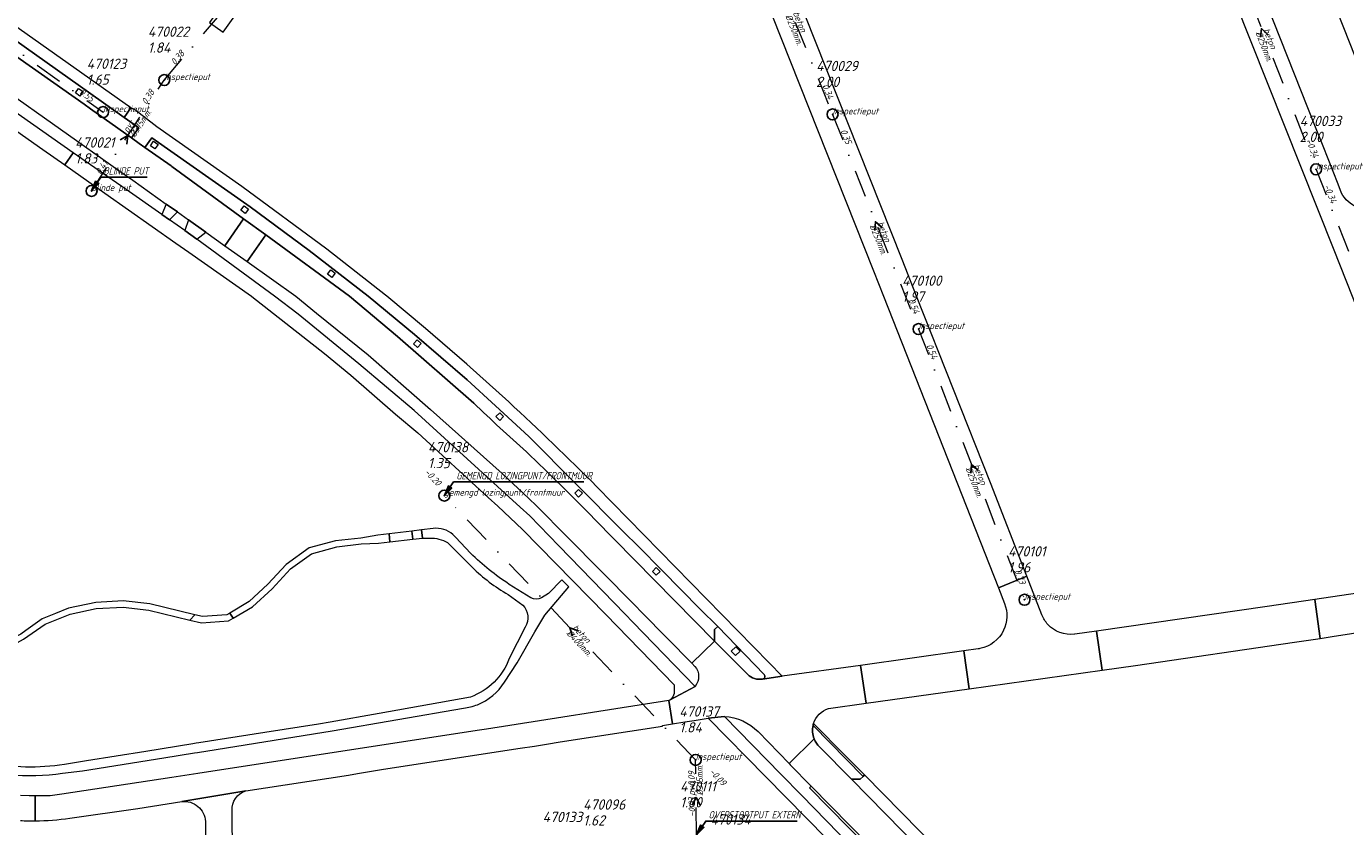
# Model space of a CAD drawing. Extents: x 148869 to 161638, y 453607 to 469810.
# Tile 437 of 656: x 154693 to 154934, y 463903 to 464049. Entities that reach past the tile are written whole.
import ezdxf

# ---------------------------------------------------------------- set-up
doc = ezdxf.new("R2010")
doc.units = 0
doc.header["$PDMODE"] = 32
doc.header["$PDSIZE"] = 2
doc.linetypes.add('RI-VWA', pattern=[11, 5, -3, 0, -3])
doc.layers.get('0').update_dxf_attribs({"linetype": 'CONTINUOUS'})
doc.layers.get('DEFPOINTS').update_dxf_attribs({"linetype": 'CONTINUOUS'})
doc.layers.add('B-OI-AANPIJLING', color=1, linetype='CONTINUOUS')
for name, color, linetype, lineweight in [('B-OI-RI-BIJZONDERDERHEDEN-T18', 134, 'CONTINUOUS', 18), ('B-OI-RI-STROOMRICHTING-S', 252, 'CONTINUOUS', 25), ('B-OI-RI-VWA-BOB-T18', 34, 'CONTINUOUS', 18), ('B-OI-RI-VWA-DIAMETER-T18', 34, 'CONTINUOUS', 18), ('B-OI-RI-VWA-MATERIAAL-T18', 34, 'CONTINUOUS', 18), ('B-OI-RI-VWA_PUTDEKSELHOOGTE-T25', 34, 'CONTINUOUS', 25), ('B-OI-RI-VWA_PUTNUMMER-T25', 34, 'CONTINUOUS', 25), ('B-OI-RI-VWA_RIOOLPUT-S', 34, 'CONTINUOUS', 25), ('B-OI-RI-VWA_TRANSPORTLEIDING-G', 34, 'RI-VWA', 18), ('B-RO-VH-VERHARDING_ASFALT-GV', 251, 'CONTINUOUS', 18), ('B-RO-VH-VERHARDING_OPEN-GV', 251, 'CONTINUOUS', 18), ('B-RO-VH-VERHARDING_STRAATBAKSTEEN-GV', 251, 'CONTINUOUS', 18)]:
    doc.layers.add(name, color=color, linetype=linetype, lineweight=lineweight)
doc.styles.add('NLCS-ISO-M500-T18_CURSIEF', font='NLCS-ISO.ttf', dxfattribs={"oblique": 15, "height": 0.9})
doc.styles.add('NLCS-ISO-M750-T25_CURSIEF', font='NLCS-ISO.ttf', dxfattribs={"oblique": 15, "height": 1.875})

# ---------------------------------------------------------------- blocks, each defined once
blk = doc.blocks.new('ACMAP_ANN_TEMPLATE_vwa-diam')
at = {"color": 0, "linetype": 'ByBlock', "style": 'NLCS-ISO-M500-T18_CURSIEF', "oblique": 15}
blk.add_attdef('vwa-diam', (0.3, -1.3), '', height=1.2, dxfattribs=at)
blk = doc.blocks.new('ACMAP_ANN_TEMPLATE_vwa-materiaal')
at = {"color": 0, "linetype": 'ByBlock', "style": 'NLCS-ISO-M500-T18_CURSIEF', "oblique": 15}
blk.add_attdef('vwa-mat', (0.3, 0.2), '', height=1.2, dxfattribs=at)
blk = doc.blocks.new('ACMAP_ANN_TEMPLATE_vwa-nap-l')
at = {"color": 0, "linetype": 'ByBlock', "style": 'NLCS-ISO-M500-T18_CURSIEF', "oblique": 15}
blk.add_attdef('vwa-nap-l', (3.3, 0.2), '', height=1.2, dxfattribs=at)
blk = doc.blocks.new('ACMAP_ANN_TEMPLATE_vwa-nap-r')
at = {"color": 0, "linetype": 'ByBlock', "style": 'NLCS-ISO-M500-T18_CURSIEF', "oblique": 15}
blk.add_attdef('vwa-nap-r', (-5.6, 0.2), '', height=1.2, dxfattribs=at)
blk = doc.blocks.new('ACMAP_ANN_TEMPLATE_type knoop')
at = {"layer": 'DEFPOINTS', "style": 'NLCS-ISO-M500-T18_CURSIEF', "oblique": 15}
blk.add_attdef('type_knoop', (0, 0), '', height=1.2, dxfattribs=at)
blk = doc.blocks.new('ACMAP_ANN_TEMPLATE_vwa-puth')
at = {"color": 0, "linetype": 'ByBlock', "style": 'NLCS-ISO-M750-T25_CURSIEF', "oblique": 15}
blk.add_attdef('vwa-puth', (-3, 5), '', height=1.88, dxfattribs=at)
blk = doc.blocks.new('ACMAP_ANN_TEMPLATE_vwa-putnr')
at = {"color": 0, "linetype": 'ByBlock', "style": 'NLCS-ISO-M750-T25_CURSIEF', "oblique": 15}
blk.add_attdef('vaw-putnr', (-3, 7.9), '', height=1.88, dxfattribs=at)

msp = doc.modelspace()

# ---------------------------------------------------------------- linework, layer by layer
at = {"layer": 'B-OI-AANPIJLING', "color": 251, "flags": 128}
for points in [[(154705.09, 464019.22), (154706.45, 464020.56), (154705.82, 464020.99), (154705.09, 464019.22), (154705.92, 464020.92), (154706.03, 464020.85), (154705.09, 464019.22), (154706.24, 464020.71), (154706.35, 464020.63), (154705.09, 464019.22), (154706.77, 464021.73), (154715.24, 464021.73)], [(154769.47, 463963.59), (154770.83, 463964.93), (154770.2, 463965.36), (154769.47, 463963.59), (154770.3, 463965.29), (154770.41, 463965.22), (154769.47, 463963.59), (154770.62, 463965.08), (154770.73, 463965), (154769.47, 463963.59), (154771.15, 463966.1), (154794.9, 463966.1)], [(154815.49, 463901.66), (154816.85, 463903), (154816.22, 463903.43), (154815.49, 463901.66), (154816.32, 463903.36), (154816.43, 463903.29), (154815.49, 463901.66), (154816.64, 463903.15), (154816.75, 463903.07), (154815.49, 463901.66), (154817.17, 463904.17), (154833.83, 463904.17)]]:
    msp.add_lwpolyline(points, dxfattribs=at)
at = {"layer": 'B-OI-RI-STROOMRICHTING-S', "color": 251}
for points in [[(154919.77, 464047.78), (154918.58, 464048.86), (154918.42, 464047.26)], [(154710.33, 464028.53), (154711.71, 464029.33), (154711.54, 464027.74)], [(154849.36, 464012.52), (154848.14, 464013.59), (154848.02, 464011.99)], [(154866.86, 463968.2), (154865.67, 463969.28), (154865.52, 463967.67)], [(154793.9, 463938.91), (154792.39, 463939.46), (154792.86, 463937.92)], [(154816.14, 463907.06), (154815.4, 463908.49), (154814.7, 463907.05)]]:
    msp.add_lwpolyline(points, dxfattribs=at)
at = {"layer": 'B-OI-RI-VWA_RIOOLPUT-S'}
for p in [(154718.36, 464039.45), (154707.2, 464033.6), (154840.31, 464033.19), (154928.55, 464023.15), (154705.09, 464019.22), (154856, 463993.99), (154769.47, 463963.59), (154875.34, 463944.56), (154815.33, 463915.33)]:
    msp.add_point(p, dxfattribs=at)
at = {"layer": 'B-OI-RI-VWA_TRANSPORTLEIDING-G', "color": 251}
for p, q in [((154908.61, 464074.57), (154928.55, 464023.15)), ((154825.22, 464070.63), (154840.31, 464033.19)), ((154718.36, 464039.45), (154741.45, 464066.66)), ((154668.07, 464061.51), (154707.2, 464033.6)), ((154705.09, 464019.22), (154718.36, 464039.45)), ((154840.31, 464033.19), (154856, 463993.99)), ((154928.55, 464023.15), (154943.6, 463985.24)), ((154856, 463993.99), (154875.34, 463944.56)), ((154815.33, 463915.33), (154769.47, 463963.59)), ((154815.49, 463901.66), (154815.33, 463915.33))]:
    msp.add_line(p, q, dxfattribs=at)
at = {"layer": 'B-RO-VH-VERHARDING_ASFALT-GV', "flags": 128}
for points in [[(154889.4, 464160.62), (154895.96, 464143.96), (154897.4, 464140.33), (154898.24, 464138.2), (154906.31, 464117.85), (154907.79, 464114.11), (154928, 464063.1), (154938.94, 464035.37), (154940.42, 464031.6), (154943.76, 464023.14), (154943.79, 464023.06), (154950.5, 464006.22), (154950.56, 464006.05), (154967.6, 463963.45)], [(154933.2, 464018.83), (154932.56, 464020.45), (154929.82, 464027.38), (154928.34, 464031.14), (154918.34, 464056.43), (154897.38, 464109.33), (154892.45, 464107.38), (154931.78, 464008.45), (154935.14, 464000), (154940.89, 463985.21), (154948.69, 463964.9), (154951.61, 463957.33)], [(154815.73, 464085.44), (154847.79, 464004.61), (154849.62, 464000), (154870.57, 463946.75), (154875.75, 463948.87), (154869.11, 463965.89), (154855.65, 464000), (154853, 464006.69), (154821.48, 464086.04)], [(154764.33, 464070.26), (154762.08, 464075.94), (154750.04, 464071.2), (154748.18, 464070.46), (154748.16, 464070.45), (154736.64, 464064.1), (154726.64, 464049.95), (154729.09, 464048.2), (154733.47, 464054.44)], [(154664.09, 464049.57), (154671.76, 464044.11), (154679.83, 464038.36), (154689.37, 464031.57), (154696.2, 464026.77), (154700.2, 464023.95), (154701.76, 464026.19), (154686.72, 464036.68), (154681.38, 464040.48), (154674.55, 464045.33), (154673.41, 464046.14), (154650.51, 464062.43)], [(154712.29, 464034.39), (154711.03, 464032.62), (154713.7, 464030.72), (154712.4, 464028.88), (154713.79, 464027.89)], [(154781.21, 463980.71), (154773.6, 463987.57), (154766.01, 463994.08), (154758.97, 464000), (154758.72, 464000.21), (154748.01, 464008.6), (154732.49, 464020.04), (154716.98, 464030.92), (154716.48, 464031.32), (154713.01, 464034.04)], [(154713.79, 464027.89), (154714.84, 464027.15), (154716.11, 464028.93), (154734.05, 464016.29), (154744.81, 464008.35), (154755.55, 464000), (154764.04, 463992.99), (154773.64, 463984.7), (154778.83, 463979.98), (154784.92, 463974.37), (154802.12, 463957.06), (154804.94, 463954.23), (154809.17, 463949.97), (154816.17, 463942.83), (154819.35, 463939.68), (154827.83, 463930.93)], [(154810.66, 463926.32), (154815.23, 463928.75), (154803.85, 463940.5), (154802.45, 463941.94), (154790.37, 463954.4), (154785.08, 463959.9), (154783.32, 463961.49), (154763.97, 463979.11), (154753.87, 463987.65), (154742.8, 463996.7), (154738.46, 464000), (154724.3, 464010.41), (154722.09, 464012.01), (154719.32, 464013.94), (154717.9, 464014.93), (154711.4, 464019.46), (154708.84, 464021.25), (154701.76, 464026.19), (154700.2, 464023.95)], [(154700.2, 464023.95), (154707.5, 464018.82), (154720.5, 464009.69), (154722.82, 464008.05), (154734.28, 464000), (154734.36, 463999.94), (154747.62, 463989.52), (154752.38, 463985.55), (154760.58, 463978.45), (154764.66, 463975.02), (154777.47, 463963.23), (154779.24, 463961.65), (154783.76, 463957.41), (154798.92, 463941.88), (154811.39, 463929.02), (154811.39, 463927.48)], [(154774.83, 463980.48), (154760.9, 463992.66), (154752.17, 464000), (154736.88, 464011.17), (154733.5, 464006.31), (154742.37, 464000), (154746.12, 463996.89), (154755.6, 463989.27), (154766.97, 463979.33), (154780.04, 463967.64), (154784.9, 463963.05), (154786.3, 463961.73), (154791.97, 463955.98), (154804.18, 463943.62)], [(154827.55, 463930.09), (154831.14, 463930.6), (154828.77, 463933.02), (154797.29, 463965.21)], [(154767.45, 463957.59), (154765.33, 463957.35), (154765.49, 463955.84), (154766.82, 463955.84)], [(154804.18, 463943.62), (154805.59, 463942.19), (154814.66, 463932.96), (154818.76, 463936.99), (154796.89, 463959.3)], [(154770.05, 463955.02), (154773.36, 463951.72)], [(154774.29, 463953.04), (154771.48, 463955.97), (154771.01, 463956.47)], [(154780.43, 463929.52), (154782.74, 463933.03), (154785.99, 463938.73), (154787.81, 463941.77), (154792.19, 463946.92), (154790.92, 463948.23), (154788.49, 463945.69), (154787.19, 463944.94)], [(154878.51, 463941.8), (154875.75, 463948.87), (154870.57, 463946.75), (154871.7, 463943.89)], [(154947.59, 463947.47), (154928.3, 463944.62), (154929.3, 463937.52), (154931.48, 463937.84), (154950.72, 463940.86), (154953.91, 463941.28), (154951.3, 463948.49)], [(154781.12, 463945.51), (154783.81, 463943.58)], [(154785.27, 463944.89), (154781.33, 463947.38)], [(154784.24, 463939.57), (154781.31, 463933.83)], [(154866.86, 463935.58), (154864.24, 463935.22), (154865.26, 463928.3), (154889.52, 463931.71), (154888.47, 463938.85), (154884.54, 463938.29), (154884.46, 463938.28)], [(154824.82, 463930.96), (154818.76, 463936.99), (154814.66, 463932.96), (154815.2, 463932.4)], [(154867.22, 463935.65), (154867.05, 463935.62)], [(154839.58, 463924.71), (154846.47, 463925.67), (154845.39, 463932.59), (154831.14, 463930.6), (154827.55, 463930.09)], [(154815.23, 463928.75), (154810.66, 463926.32)], [(154774.23, 463926.79), (154757.55, 463923.8), (154748.65, 463922.21), (154746.48, 463921.86), (154736.69, 463920.33), (154724.65, 463918.43), (154724.21, 463918.36), (154723.59, 463918.26), (154715, 463916.89), (154704.15, 463915.15), (154700.13, 463914.51)], [(154701.13, 463904.67), (154713.54, 463906.44), (154721.56, 463907.73), (154725.2, 463908.35), (154733.22, 463909.65), (154751.96, 463912.54), (154753.64, 463912.83), (154755.83, 463913.21), (154758.38, 463913.65), (154783.28, 463917.44), (154785.9, 463917.86), (154788.14, 463918.22), (154790.61, 463918.62), (154809.3, 463921.51), (154809.28, 463921.61), (154811.11, 463921.89), (154810.43, 463926.19), (154777.17, 463920.96)], [(154810.43, 463926.19), (154811.11, 463921.89), (154813.37, 463922.25), (154815.05, 463922.52), (154817.63, 463922.93), (154820.6, 463923.25)], [(154699.78, 463912.89), (154703.43, 463913.35), (154718.29, 463915.71), (154723.86, 463916.59), (154724.44, 463916.69), (154749, 463920.61), (154772.98, 463924.78)], [(154830.88, 463912.72), (154820.6, 463923.25), (154817.63, 463922.93), (154828.11, 463912.23), (154850.33, 463889.66), (154868.63, 463870.8), (154868.72, 463870.88), (154871.73, 463867.78), (154873.57, 463865.95)], [(154777.17, 463920.96), (154775.49, 463920.7), (154724.51, 463912.86), (154719.73, 463912.13), (154699.64, 463909.04), (154697.57, 463908.78), (154694.8, 463908.78), (154694.8, 463904.21)], [(154826.72, 463920.5), (154832.39, 463914.65), (154836.95, 463919.17)], [(154836.95, 463919.17), (154832.39, 463914.65), (154832.59, 463914.45)], [(154832.59, 463914.45), (154836.43, 463910.54), (154871.5, 463874.83), (154874.23, 463872.09), (154877.67, 463868.52), (154877.99, 463868.2), (154878.25, 463867.94), (154882.57, 463863.68), (154882.96, 463863.29), (154939.07, 463806.07), (154961.7, 463783.03), (154966.1, 463787.09), (154958.52, 463794.85), (154881.31, 463873.52), (154875.93, 463878.97), (154870.78, 463884.25), (154865.41, 463889.72), (154843.76, 463911.82), (154837.92, 463917.71)], [(154875.03, 463867.8), (154869.77, 463873.08), (154869.31, 463873.34), (154852.75, 463890.31), (154850.37, 463892.76), (154834.69, 463908.82), (154830.88, 463912.72)], [(154733.22, 463909.65), (154725.2, 463908.35), (154721.56, 463907.73)], [(154694.8, 463904.21), (154694.8, 463908.78), (154693.68, 463908.77), (154692.15, 463908.84)], [(154731.23, 463829.65), (154731.22, 463830.51), (154731.19, 463834.03), (154731.11, 463841.33), (154731.11, 463841.93), (154731.1, 463845.34), (154731.09, 463848.69), (154731.08, 463855.31), (154731.08, 463859.6), (154731.07, 463860.51), (154731.05, 463860.88), (154730.96, 463872.98), (154730.96, 463873.07), (154730.89, 463887.47), (154730.89, 463889.82), (154730.75, 463906.06)], [(154725.86, 463904.08), (154725.96, 463894.15), (154726.05, 463885.95), (154726.21, 463870.78), (154726.24, 463869.07), (154726.74, 463839.23), (154726.77, 463838.02), (154726.9, 463830.11)]]:
    msp.add_lwpolyline(points, dxfattribs=at)
for points in [[(154712.29, 464034.39), (154670.39, 464064.04), (154647.65, 464080.09), (154628.65, 464093.49), (154617.48, 464101.31), (154616.23, 464099.6), (154628.16, 464091.36), (154646.47, 464078.5), (154649, 464076.72), (154650.77, 464075.47), (154659.32, 464069.47), (154668.39, 464062.96), (154711.03, 464032.62)], [(154682.02, 464042.88), (154688.8, 464038.06), (154710.05, 464022.97), (154710.27, 464022.82), (154712.61, 464021.15), (154718.73, 464016.8), (154720.75, 464015.37), (154722.76, 464013.94), (154725.92, 464011.7), (154729.42, 464009.2), (154732.83, 464014.12), (154719.73, 464023.68), (154719.61, 464023.77), (154714.84, 464027.15), (154713.79, 464027.89), (154712.4, 464028.88), (154704.91, 464034.18), (154703.72, 464035.03), (154674.17, 464055.86), (154670.72, 464050.9), (154674.29, 464048.37), (154676.58, 464046.74)], [(154733.5, 464006.31), (154736.88, 464011.17), (154732.83, 464014.12), (154729.42, 464009.2)], [(154888.47, 463938.85), (154889.52, 463931.71), (154895.57, 463932.55), (154924.63, 463936.82), (154929.3, 463937.52), (154928.3, 463944.62), (154919.62, 463943.34)], [(154865.26, 463928.3), (154864.24, 463935.22), (154845.39, 463932.59), (154846.47, 463925.67)]]:
    msp.add_lwpolyline(points, close=True, dxfattribs=at)
at = {"layer": 'B-RO-VH-VERHARDING_ASFALT-GV'}
for points in [[(154713.01, 464034.04, -0.070746), (154712.29, 464034.39)], [(154939.85, 464015.92, -0.348067), (154933.2, 464018.83)], [(154784.46, 463971.55, -0.0083), (154774.83, 463980.48)], [(154797.29, 463965.21, 0.009785), (154781.21, 463980.71)], [(154796.89, 463959.3, 0.008186), (154784.46, 463971.55)], [(154771.01, 463956.47, 0.21819), (154767.45, 463957.59)], [(154766.82, 463955.84, -0.135682), (154770.05, 463955.02)], [(154781.33, 463947.38, -0.050724), (154774.29, 463953.04)], [(154773.36, 463951.72, 0.012509), (154774.54, 463950.51)], [(154774.54, 463950.51, 0.061162), (154781.12, 463945.51)], [(154783.81, 463943.58, -0.344575), (154784.24, 463939.57)], [(154787.19, 463944.94, -0.252346), (154785.27, 463944.89)], [(154871.7, 463943.89, -0.208822), (154871.52, 463939)], [(154879.6, 463940.06, -0.092351), (154878.51, 463941.8)], [(154871.52, 463939, -0.23548), (154867.22, 463935.65)], [(154884.46, 463938.28, -0.244788), (154879.6, 463940.06)], [(154867.05, 463935.62, -0.031427), (154866.86, 463935.58)], [(154781.31, 463933.83, -0.218956), (154774.23, 463926.79)], [(154815.2, 463932.4, -0.360822), (154815.23, 463928.75)], [(154827.55, 463930.09, -0.2567), (154824.82, 463930.96)], [(154827.83, 463930.93, -0.609286), (154827.55, 463930.09)], [(154775.5, 463925.41, 0.161575), (154780.43, 463929.52)], [(154810.66, 463926.32, -0.038673), (154810.43, 463926.19)], [(154811.39, 463927.48, -0.22358), (154810.66, 463926.32)], [(154772.98, 463924.78, 0.064013), (154775.5, 463925.41)], [(154836.86, 463921.99, -0.242965), (154839.58, 463924.71)], [(154820.6, 463923.25, -0.186149), (154826.72, 463920.5)], [(154836.95, 463919.17, -0.147417), (154836.75, 463921.58)], [(154836.75, 463921.58, -0.026833), (154836.86, 463921.99)], [(154837.92, 463917.71, -0.105481), (154836.95, 463919.17)], [(154680.6, 463914.63, 0.118244), (154699.78, 463912.89)], [(154700.13, 463914.51, -0.092107), (154685.99, 463914.83)], [(154730.75, 463906.06, -0.364052), (154733.22, 463909.65)], [(154721.56, 463907.73, -0.430467), (154725.86, 463904.08)], [(154692.11, 463904.25, 0.013752), (154694.8, 463904.21)], [(154694.8, 463904.21, 0.032048), (154701.13, 463904.67)]]:
    msp.add_lwpolyline(points, format="xyb", dxfattribs=at)
at = {"layer": 'B-RO-VH-VERHARDING_OPEN-GV', "flags": 128}
for points in [[(154763.51, 463957.12), (154763.73, 463955.64), (154765.49, 463955.84), (154765.33, 463957.35)], [(154749.63, 463955.32), (154744.82, 463954.02), (154740.61, 463951.01), (154737.26, 463947.4), (154733.83, 463944.25), (154730.31, 463942.14), (154730.91, 463941.22), (154734.44, 463943.3), (154738.07, 463946.58), (154741.38, 463950.23), (154745.24, 463952.96), (154749.88, 463954.23), (154754.31, 463954.75), (154757.45, 463954.92), (154759.5, 463955.16), (154759.43, 463956.61), (154757.34, 463956.34), (154754.22, 463955.84)], [(154759.5, 463955.16), (154763.73, 463955.64), (154763.51, 463957.12), (154759.43, 463956.61)], [(154688.1, 463934.82), (154688.58, 463935.1), (154689.38, 463935.53), (154692.67, 463937.37), (154696.61, 463940.09), (154701.17, 463941.92), (154705.96, 463942.98), (154710.86, 463943.21), (154715.57, 463942.68), (154723.01, 463940.87), (154723.91, 463941.82), (154715.74, 463943.81), (154710.88, 463944.34), (154705.85, 463944.08), (154700.86, 463943.01), (154698.5, 463942.06), (154696.1, 463941.09), (154693.12, 463938.96), (154692.17, 463938.28), (154687.76, 463936.2), (154687.31, 463935.94)], [(154730.91, 463941.22), (154730.31, 463942.14), (154729.81, 463941.84), (154725.31, 463941.48), (154723.91, 463941.82), (154723.01, 463940.87), (154725.15, 463940.35), (154730.1, 463940.73)]]:
    msp.add_lwpolyline(points, close=True, dxfattribs=at)
at = {"layer": 'B-RO-VH-VERHARDING_STRAATBAKSTEEN-GV', "flags": 128}
for points in [[(154609.89, 464101.89), (154609.61, 464101.51), (154626.87, 464089.36), (154641.28, 464079.25), (154647.69, 464074.71), (154661.85, 464064.67), (154668.28, 464060.02), (154670.08, 464058.75), (154674.17, 464055.86), (154703.72, 464035.03), (154704.91, 464034.18), (154712.4, 464028.88), (154713.7, 464030.72), (154711.03, 464032.62), (154668.39, 464062.96), (154659.32, 464069.47), (154650.77, 464075.47), (154649, 464076.72), (154646.47, 464078.5), (154628.16, 464091.36), (154616.23, 464099.6), (154610.92, 464103.4)], [(154702.97, 464036.53), (154702.15, 464037.11), (154702.73, 464037.93), (154703.54, 464037.35)], [(154716.65, 464026.89), (154715.83, 464027.46), (154716.41, 464028.28), (154717.22, 464027.7)], [(154718.73, 464016.8), (154717.9, 464014.93), (154719.32, 464013.94), (154720.75, 464015.37)], [(154733.11, 464015.12), (154732.32, 464015.73), (154732.93, 464016.52), (154733.73, 464015.91)], [(154722.76, 464013.94), (154722.09, 464012.01), (154724.3, 464010.41), (154725.92, 464011.7)], [(154748.93, 464003.43), (154748.14, 464004.04), (154748.75, 464004.83), (154749.54, 464004.22)], [(154765.24, 463991.37), (154764.56, 463990.64), (154763.83, 463991.32), (154764.51, 463992.05)], [(154780.28, 463978.01), (154779.57, 463977.3), (154778.86, 463978.01), (154779.57, 463978.72)], [(154794.68, 463964.02), (154793.97, 463963.31), (154793.26, 463964.02), (154793.97, 463964.72)], [(154808.86, 463949.75), (154808.15, 463949.04), (154807.45, 463949.75), (154808.15, 463950.46)], [(154821.82, 463935.21), (154822.65, 463936), (154823.43, 463935.18), (154822.61, 463934.39)], [(154866.25, 463892.11), (154846.16, 463912.6), (154845.87, 463912.31), (154845.33, 463911.79), (154843.76, 463911.82), (154865.41, 463889.72), (154865.43, 463891.29), (154865.96, 463891.82)], [(154836.43, 463910.54), (154836.12, 463910.23), (154850.4, 463895.71), (154854.22, 463891.79), (154871.2, 463874.53), (154871.5, 463874.83)]]:
    msp.add_lwpolyline(points, close=True, dxfattribs=at)
for points in [[(154804.94, 463954.23), (154802.12, 463957.06), (154784.92, 463974.37), (154778.83, 463979.98), (154773.64, 463984.7), (154764.04, 463992.99), (154755.55, 464000), (154744.81, 464008.35), (154734.05, 464016.29), (154716.11, 464028.93), (154714.84, 464027.15), (154719.61, 464023.77), (154719.73, 464023.68), (154732.83, 464014.12), (154736.88, 464011.17), (154752.17, 464000), (154760.9, 463992.66), (154774.83, 463980.48)], [(154796.89, 463959.3), (154818.76, 463936.99), (154818.79, 463939.13), (154819.35, 463939.68), (154816.17, 463942.83), (154809.17, 463949.97), (154804.94, 463954.23)], [(154819.35, 463939.68), (154818.79, 463939.13), (154818.76, 463936.99), (154824.82, 463930.96)], [(154827.83, 463930.93), (154819.35, 463939.68)], [(154836.75, 463921.58), (154845.87, 463912.31), (154846.16, 463912.6), (154842.64, 463916.16), (154836.86, 463921.99)], [(154837.92, 463917.71), (154843.76, 463911.82), (154845.33, 463911.79), (154845.87, 463912.31), (154836.75, 463921.58)]]:
    msp.add_lwpolyline(points, dxfattribs=at)
at = {"layer": 'B-RO-VH-VERHARDING_STRAATBAKSTEEN-GV'}
for points in [[(154774.83, 463980.48, 0.0083), (154784.46, 463971.55)], [(154784.46, 463971.55, -0.008186), (154796.89, 463959.3)], [(154824.82, 463930.96, 0.2567), (154827.55, 463930.09)], [(154827.55, 463930.09, 0.609286), (154827.83, 463930.93)], [(154836.75, 463921.58, 0.147417), (154836.95, 463919.17)], [(154836.86, 463921.99, 0.026833), (154836.75, 463921.58)], [(154836.95, 463919.17, 0.105481), (154837.92, 463917.71)]]:
    msp.add_lwpolyline(points, format="xyb", dxfattribs=at)

# ---------------------------------------------------------------- block references
at = {"layer": 'B-OI-RI-VWA-BOB-T18', "color": 251}
for name, p, rotation, values in [('ACMAP_ANN_TEMPLATE_vwa-nap-l', (154718.36, 464039.45), 49.68256103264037, {'vwa-nap-l': '0.38'}), ('ACMAP_ANN_TEMPLATE_vwa-nap-r', (154707.2, 464033.6), 324.501123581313, {'vwa-nap-r': '0.55'}), ('ACMAP_ANN_TEMPLATE_vwa-nap-r', (154718.36, 464039.45), 56.73686778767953, {'vwa-nap-r': '0.38'}), ('ACMAP_ANN_TEMPLATE_vwa-nap-r', (154840.31, 464033.19), 291.9516464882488, {'vwa-nap-r': '0.34'}), ('ACMAP_ANN_TEMPLATE_vwa-nap-l', (154840.31, 464033.19), 291.8140086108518, {'vwa-nap-l': '0.35'}), ('ACMAP_ANN_TEMPLATE_vwa-nap-r', (154928.55, 464023.15), 291.1956379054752, {'vwa-nap-r': '-0.34'}), ('ACMAP_ANN_TEMPLATE_vwa-nap-l', (154705.09, 464019.22), 56.73686778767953, {'vwa-nap-l': '0.41'}), ('ACMAP_ANN_TEMPLATE_vwa-nap-l', (154928.55, 464023.15), 291.652725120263, {'vwa-nap-l': '-0.34'}), ('ACMAP_ANN_TEMPLATE_vwa-nap-r', (154856, 463993.99), 291.8140086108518, {'vwa-nap-r': '0.54'}), ('ACMAP_ANN_TEMPLATE_vwa-nap-l', (154856, 463993.99), 291.3684369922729, {'vwa-nap-l': '0.54'}), ('ACMAP_ANN_TEMPLATE_vwa-nap-r', (154769.47, 463963.59), 313.5393106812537, {'vwa-nap-r': '-0.20'}), ('ACMAP_ANN_TEMPLATE_vwa-nap-r', (154875.34, 463944.56), 291.3684369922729, {'vwa-nap-r': '0.73'}), ('ACMAP_ANN_TEMPLATE_vwa-nap-r', (154815.33, 463915.33), 90.67058567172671, {'vwa-nap-r': '-0.09'}), ('ACMAP_ANN_TEMPLATE_vwa-nap-l', (154815.33, 463915.33), 313.5393106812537, {'vwa-nap-l': '-0.09'}), ('ACMAP_ANN_TEMPLATE_vwa-nap-l', (154815.49, 463901.66), 90.67058567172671, {'vwa-nap-l': '-0.03'})]:
    msp.add_blockref(name, p, dxfattribs=dict(at, rotation=rotation)).add_auto_attribs(values)
at = {"layer": 'B-OI-RI-VWA-DIAMETER-T18', "color": 251}
for p, rotation, values in [((154832.77, 464051.91), 291.9516464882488, {'vwa-diam': '%%c250mm.'}), ((154918.58, 464048.86), 291.1956379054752, {'vwa-diam': '%%c250mm.'}), ((154711.73, 464029.34), 56.73686778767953, {'vwa-diam': '%%c315mm.'}), ((154848.15, 464013.59), 291.8140086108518, {'vwa-diam': '%%c250mm.'}), ((154865.67, 463969.28), 291.3684369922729, {'vwa-diam': '%%c250mm.'}), ((154792.4, 463939.46), 313.5393106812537, {'vwa-diam': '%%c400mm.'}), ((154815.41, 463908.49), 90.67058567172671, {'vwa-diam': '%%c315mm.'})]:
    msp.add_blockref('ACMAP_ANN_TEMPLATE_vwa-diam', p, dxfattribs=dict(at, rotation=rotation)).add_auto_attribs(values)
at = {"layer": 'B-OI-RI-VWA-MATERIAAL-T18', "color": 251}
for p, rotation, values in [((154832.77, 464051.91), 291.9516464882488, {'vwa-mat': 'beton'}), ((154918.58, 464048.86), 291.1956379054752, {'vwa-mat': 'beton'}), ((154711.73, 464029.34), 56.73686778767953, {'vwa-mat': 'pvc'}), ((154848.15, 464013.59), 291.8140086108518, {'vwa-mat': 'beton'}), ((154865.67, 463969.28), 291.3684369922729, {'vwa-mat': 'beton'}), ((154792.4, 463939.46), 313.5393106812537, {'vwa-mat': 'beton'}), ((154815.41, 463908.49), 90.67058567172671, {'vwa-mat': 'pvc'})]:
    msp.add_blockref('ACMAP_ANN_TEMPLATE_vwa-materiaal', p, dxfattribs=dict(at, rotation=rotation)).add_auto_attribs(values)
at = {"layer": 'B-OI-RI-VWA_PUTDEKSELHOOGTE-T25', "color": 251}
for p, values in [((154718.36, 464039.45), {'vwa-puth': '1.84'}), ((154707.2, 464033.6), {'vwa-puth': '1.65'}), ((154840.31, 464033.19), {'vwa-puth': '2.00'}), ((154928.55, 464023.15), {'vwa-puth': '2.00'}), ((154705.09, 464019.22), {'vwa-puth': '1.83'}), ((154856, 463993.99), {'vwa-puth': '1.97'}), ((154769.47, 463963.59), {'vwa-puth': '1.35'}), ((154875.34, 463944.56), {'vwa-puth': '1.96'}), ((154815.33, 463915.33), {'vwa-puth': '1.84'}), ((154815.49, 463901.66), {'vwa-puth': '1.60'}), ((154797.8, 463898.34), {'vwa-puth': '1.62'})]:
    msp.add_blockref('ACMAP_ANN_TEMPLATE_vwa-puth', p, dxfattribs=at).add_auto_attribs(values)
at = {"layer": 'B-OI-RI-VWA_PUTNUMMER-T25', "color": 251}
for p, values in [((154718.36, 464039.45), {'vaw-putnr': '470022'}), ((154707.2, 464033.6), {'vaw-putnr': '470123'}), ((154840.31, 464033.19), {'vaw-putnr': '470029'}), ((154928.55, 464023.15), {'vaw-putnr': '470033'}), ((154705.09, 464019.22), {'vaw-putnr': '470021'}), ((154856, 463993.99), {'vaw-putnr': '470100'}), ((154769.47, 463963.59), {'vaw-putnr': '470138'}), ((154875.34, 463944.56), {'vaw-putnr': '470101'}), ((154815.33, 463915.33), {'vaw-putnr': '470137'}), ((154815.49, 463901.66), {'vaw-putnr': '470111'}), ((154797.8, 463898.34), {'vaw-putnr': '470096'}), ((154790.4, 463896.07), {'vaw-putnr': '470133'}), ((154821.03, 463895.61), {'vaw-putnr': '470134'})]:
    msp.add_blockref('ACMAP_ANN_TEMPLATE_vwa-putnr', p, dxfattribs=at).add_auto_attribs(values)
at = {"layer": 'DEFPOINTS'}
for p, values in [((154718.36, 464039.45), {'type_knoop': 'inspectieput'}), ((154707.2, 464033.6), {'type_knoop': 'inspectieput'}), ((154840.31, 464033.19), {'type_knoop': 'inspectieput'}), ((154928.55, 464023.15), {'type_knoop': 'inspectieput'}), ((154705.09, 464019.22), {'type_knoop': 'blinde put'}), ((154856, 463993.99), {'type_knoop': 'inspectieput'}), ((154769.47, 463963.59), {'type_knoop': 'gemengd lozingpunt/frontmuur'}), ((154875.34, 463944.56), {'type_knoop': 'inspectieput'}), ((154815.33, 463915.33), {'type_knoop': 'inspectieput'})]:
    msp.add_blockref('ACMAP_ANN_TEMPLATE_type knoop', p, dxfattribs=at).add_auto_attribs(values)

# ---------------------------------------------------------------- texts
at = {"layer": 'B-OI-RI-BIJZONDERDERHEDEN-T18', "color": 251, "style": 'NLCS-ISO-M500-T18_CURSIEF', "oblique": 15, "width": 0.8}
for s, p in [('BLINDE PUT', (154707.28, 464022.19)), ('GEMENGD LOZINGPUNT/FRONTMUUR', (154771.66, 463966.56)), ('OVERSTORTPUT EXTERN', (154817.68, 463904.63))]:
    msp.add_text(s, height=1.35, dxfattribs=at).set_placement(p)

doc.saveas('drawing.dxf')
